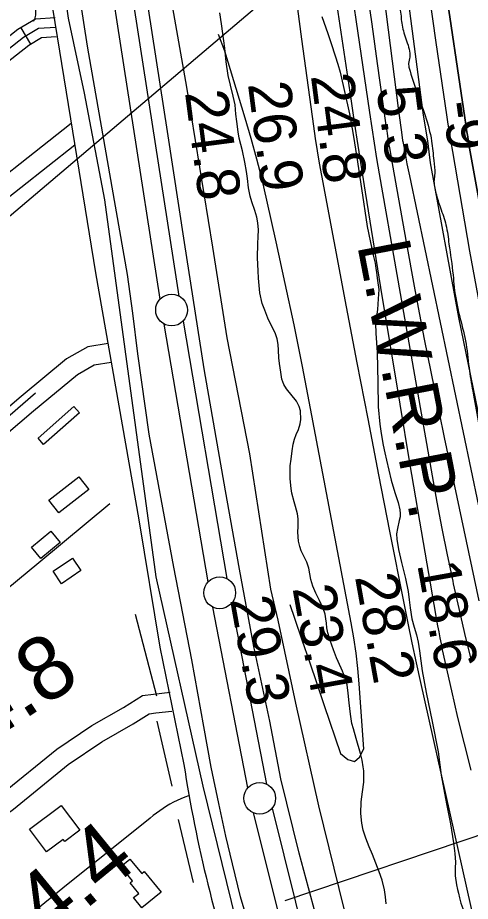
# Model space of a CAD drawing. Extents: x 3392644 to 3430565, y 576657 to 602123.
# Drawn here: x 3411633 to 3412346, y 582765 to 584156 of the extents above; entities that cross this region are included whole.
import ezdxf

# ---------------------------------------------------------------- set-up
doc = ezdxf.new("R2010")
doc.units = 0
for name, color, linetype in [('V-BLDG-OTLN', 7, 'Continuous'), ('V-FLOD-BASE', 7, 'Continuous'), ('V-LEVE-TOET', 7, 'Continuous'), ('V-RIVR-EDGE', 7, 'Continuous'), ('V-RIVR-RANG', 7, 'Continuous'), ('V-ROAD-CNTR', 7, 'Continuous'), ('V-SITE-VEGE', 7, 'Continuous'), ('V-SURV-IDEN', 7, 'Continuous'), ('V-SURV-LINE', 7, 'Continuous'), ('V-TOPO-BNDY', 7, 'Continuous'), ('V-TOPO-DPTH', 7, 'Continuous'), ('V-TOPO-MAJR', 7, 'Continuous'), ('V-TOPO-MINR', 7, 'Continuous'), ('V-TOPO-SHOR', 7, 'Continuous'), ('V-TOPO-WATR', 7, 'Continuous'), ('V-TOPO-WATR-IDEN', 7, 'Continuous')]:
    doc.layers.add(name, color=color, linetype=linetype)

msp = doc.modelspace()

# ---------------------------------------------------------------- linework, layer by layer
at = {"layer": 'V-BLDG-OTLN'}
for points in [[(3411665.5, 583493.4), (3411721.9, 583543.6), (3411730.7, 583533.7), (3411674.3, 583483.5)], [(3411682.6, 583396), (3411729.9, 583432.6), (3411745.4, 583412.6), (3411698.1, 583376)], [(3411655.1, 583322), (3411685.7, 583347.4), (3411700.4, 583329.6), (3411669.8, 583304.3)], [(3411689.2, 583284.4), (3411719.7, 583304.9), (3411733.1, 583285.1), (3411702.6, 583264.6)], [(3411652.1, 582878.2), (3411702.1, 582915.5), (3411731.2, 582876.5), (3411707.5, 582858.8), (3411705.1, 582862), (3411678.7, 582842.4)], [(3411832.6, 582811.5), (3411859.3, 582778.8), (3411829.2, 582754.3), (3411816.1, 582770.4), (3411824.2, 582777), (3411810.4, 582793.8), (3411814.4, 582797), (3411796, 582819.5), (3411810.2, 582831.1), (3411828.8, 582808.4)]]:
    msp.add_lwpolyline(points, close=True, dxfattribs=at)
at = {"layer": 'V-FLOD-BASE'}
msp.add_lwpolyline([(3412294.6, 582100.7), (3412287.6, 582119.4), (3412281.1, 582136), (3412275.9, 582150.6), (3412269.4, 582169.3), (3412256.7, 582223.3), (3412204.9, 582384.2), (3412152.1, 582560.9), (3412109.9, 582717.4), (3412076.7, 582840.6), (3412048.1, 582957.6), (3412030.7, 583048.2), (3412005.6, 583165.8), (3411982.6, 583287.4), (3411961, 583410.5), (3411927.1, 583602.6), (3411896.1, 583801.6), (3411869.5, 583976.4), (3411833.6, 584207.1), (3411801.9, 584439.2), (3411784.1, 584609.6), (3411753.1, 584878.1), (3411722.9, 585082.6), (3411689.2, 585314)], dxfattribs=at)
at = {"layer": 'V-LEVE-TOET'}
for points in [[(3412175, 582100.3), (3412174.3, 582103.3), (3412164.2, 582148.3), (3412156.7, 582181.5), (3412146.3, 582215.5), (3412109.1, 582345.7), (3412069.8, 582476.7), (3412019.7, 582653.3), (3411984.3, 582771.8), (3411971.6, 582823.7), (3411961.5, 582867.3), (3411950.2, 582918.5), (3411938.3, 582975.9), (3411926.5, 583039.5), (3411908, 583144.5), (3411879.3, 583290.4), (3411840.3, 583499.9), (3411822.9, 583626.3), (3411814.6, 583690.5), (3411806.2, 583751.3), (3411782.2, 583888.8), (3411743.4, 584110.7), (3411705.8, 584355.2)], [(3411869.3, 584216), (3411899.5, 584046), (3411940.4, 583794.5), (3411963, 583651.5), (3411998.4, 583468.9), (3412031.9, 583256.1), (3412043.3, 583207), (3412070.9, 583076.3), (3412107.5, 582915.1), (3412155.8, 582718.5), (3412195.6, 582581.3), (3412250.1, 582387.4), (3412294.8, 582217), (3412310.2, 582163.7), (3412318.3, 582155.3), (3412323, 582150.3), (3412329.1, 582144), (3412333.2, 582139.8), (3412334.5, 582137), (3412338.4, 582126.6), (3412341.4, 582100.9)]]:
    msp.add_lwpolyline(points, dxfattribs=at)
at = {"layer": 'V-RIVR-EDGE'}
msp.add_spline([(3412059.2, 585196.3), (3412062.1, 585176.5), (3412061.7, 585167.8), (3412066, 585148), (3412070, 585133.8), (3412072.2, 585119.1), (3412074.7, 585110.4), (3412079.8, 585095.7), (3412081.2, 585089.5), (3412079.7, 585078.5), (3412079.4, 585072.3), (3412081.2, 585067.6), (3412084.5, 585067.2), (3412095.1, 585068.6), (3412098.7, 585067.5), (3412101.3, 585058.4), (3412103.4, 585032.4), (3412101.6, 585030.2), (3412098.6, 585028.4), (3412097.5, 585027.3), (3412097.5, 585024.4), (3412103, 585018.2), (3412107.7, 585007.2), (3412106.9, 584977.9), (3412102.8, 584958.6), (3412103.5, 584940.3), (3412103.5, 584934.1), (3412107.1, 584926.4), (3412113, 584923.8), (3412115.5, 584916.5), (3412114.8, 584908.5), (3412113.7, 584905.5), (3412117.3, 584901.2), (3412119.9, 584893.8), (3412124.2, 584870.8), (3412130.7, 584830.9), (3412135.7, 584804.6), (3412137.9, 584792.5), (3412134.9, 584783.4), (3412138.1, 584748.3), (3412137, 584737.7), (3412137.3, 584723.4), (3412141.7, 584704.8), (3412149.7, 584674.1), (3412155.4, 584639.3), (3412160.8, 584615.2), (3412165.2, 584590.3), (3412166.2, 584579.7), (3412169.1, 584565.1), (3412169.1, 584558.5), (3412167.6, 584554.9), (3412164.3, 584551.9), (3412166.9, 584533.3), (3412168.3, 584519), (3412171.2, 584502.2), (3412177.3, 584467.8), (3412184.2, 584443.7), (3412191.4, 584410), (3412199.7, 584367.6), (3412203.6, 584329.2), (3412206.8, 584289), (3412206.4, 584269.3), (3412208.9, 584247.7), (3412213.6, 584217), (3412216.5, 584210.4), (3412220.9, 584204.5), (3412226.7, 584202.3), (3412230.4, 584203.8), (3412233.3, 584201.6), (3412234.4, 584193.5), (3412234, 584192.1), (3412230.3, 584190.6), (3412233.2, 584174.2), (3412237.9, 584149.7), (3412243.7, 584125.5), (3412251, 584099.5), (3412250.9, 584093.7), (3412249.1, 584083.5), (3412250.2, 584076.1), (3412275.2, 584001.5), (3412285.3, 583961.3), (3412288.9, 583930.6), (3412290.3, 583910.1), (3412289.2, 583900.2), (3412292.1, 583879.4), (3412299.3, 583856.3), (3412308, 583829.3), (3412312.7, 583799.3), (3412319.2, 583750.6), (3412321, 583731.3), (3412329.3, 583686.6), (3412338.7, 583647.1), (3412344.4, 583604.4), (3412350.2, 583567.4), (3412358.8, 583520.6), (3412365.3, 583471.6), (3412371.8, 583429.2), (3412375, 583408), (3412379.4, 583398.8), (3412379.3, 583391.2), (3412379, 583387.9), (3412376.8, 583379.8), (3412374.9, 583375.4), (3412373.4, 583366.7), (3412373.8, 583353.9), (3412378.8, 583331.9), (3412382.5, 583325.3), (3412385.7, 583315.1), (3412394.1, 583305.2), (3412394.5, 583299.7), (3412394.4, 583288), (3412393.7, 583278.5), (3412393.7, 583267.9), (3412397.6, 583244.9), (3412403, 583217.8), (3412407.7, 583175), (3412422.1, 583100.4), (3412429, 583076.7), (3412431.9, 583060.6), (3412431.9, 583051.4), (3412434.4, 583035), (3412441.6, 583007.5), (3412451.4, 582962.9), (3412455.4, 582943.9), (3412459, 582941.3), (3412460.5, 582932.2), (3412468.4, 582890.5), (3412469.1, 582885.4), (3412468.4, 582884.6), (3412464, 582883.9), (3412461.8, 582881), (3412462.1, 582876.6), (3412467.6, 582853.2), (3412470.5, 582841.1), (3412473.7, 582838.2), (3412477, 582835.3), (3412479.9, 582822.5), (3412500.5, 582724.5), (3412513.2, 582674), (3412526.2, 582618), (3412557.1, 582528), (3412580.3, 582453), (3412593.3, 582406.6), (3412604.9, 582372.5), (3412613.6, 582344), (3412619.4, 582324.3), (3412630, 582308.1), (3412635.4, 582288.8), (3412638.3, 582277.4), (3412649.2, 582259.8), (3412659, 582231.7), (3412668.5, 582210.1), (3412681.6, 582191.4), (3412693.6, 582172), (3412707.8, 582126.3), (3412708.4, 582107.6), (3412708, 582102.2)], degree=3, dxfattribs=at)
at = {"layer": 'V-RIVR-RANG'}
msp.add_line((3412054.7, 582765.8), (3413191.7, 583149.7), dxfattribs=at)
at = {"layer": 'V-ROAD-CNTR'}
msp.add_line((3411654.2, 584113.9), (3411638.9, 584139.8), dxfattribs=at)
for points in [[(3411166.7, 587629.6), (3411213.1, 587344.2), (3411258.9, 587068.2), (3411325.8, 586677.6), (3411393.5, 586224.8), (3411447.4, 585891.2), (3411528.8, 585381.3), (3411577.2, 585045.4), (3411601.9, 584843.8), (3411631.9, 584556.6), (3411663.8, 584322.9), (3411709.8, 584038.6), (3411756, 583754.1), (3411824.5, 583365.1), (3411857.3, 583164.6), (3411895.3, 582980.1)], [(3411692.4, 584155.2), (3411661.6, 584153.2), (3411633.9, 584136.8), (3411566, 584083.7), (3411278.8, 583848.1), (3410835.7, 583477.3), (3410290.9, 583026.6), (3409909.9, 582706)], [(3411693.4, 584140.2), (3411666.2, 584138.5), (3411642.4, 584124.3), (3411575.4, 584072), (3411288.3, 583836.5), (3410845.3, 583465.8), (3410300.5, 583015.1), (3409814.8, 582606.3), (3409387.6, 582252.8), (3409195.3, 582092.6)], [(3411694.3, 584125.3), (3411670.8, 584123.7), (3411650.9, 584111.9), (3411584.8, 584060.3), (3411297.9, 583825), (3410854.9, 583454.2), (3410310.1, 583003.5), (3410171.2, 582886.6)], [(3411717.9, 583988.8), (3411534, 583844), (3411251.7, 583604.5), (3410912.2, 583322.5), (3410576.7, 583044.4), (3410257.7, 582781.8)], [(3411723.4, 583955), (3411553, 583820.8), (3411271, 583581.5), (3410931.3, 583299.4), (3410595.8, 583021.3), (3410276.6, 582758.6)], [(3411775.8, 583642.6), (3411743.8, 583637.3), (3411710.4, 583618.3), (3411639.1, 583559), (3411502.6, 583443.1), (3411323.1, 583304.8), (3411264.5, 583252), (3411254.4, 583233)], [(3411780.7, 583613), (3411754, 583608.6), (3411727.6, 583593.6), (3411658.4, 583536), (3411521.5, 583419.7), (3411342.4, 583281.8), (3411288.5, 583233.2), (3411272.2, 583202.5), (3411287.2, 583177.5), (3411355.3, 583099.5), (3411405.8, 583049), (3411464.3, 582982.9), (3411515.1, 582927.2), (3411529, 582914.3), (3411542.7, 582902.9), (3411554.9, 582901.7), (3411574.1, 582908.5), (3411608.4, 582933.5), (3411694.9, 583004.1), (3411750.2, 583041.1), (3411800.1, 583069.9), (3411829.9, 583088.3), (3411847.6, 583090.9), (3411873.4, 583093.6)], [(3411373.6, 583038.8), (3411384, 583028.4), (3411441.9, 582962.8), (3411493.8, 582906), (3411509.1, 582891.8), (3411530.6, 582873.9), (3411558.7, 582871.2), (3411588.3, 582881.7), (3411626.7, 582909.8), (3411712.8, 582979.9), (3411766.1, 583015.6), (3411815.4, 583044.2), (3411840.4, 583059.5), (3411851.3, 583061.2), (3411876.5, 583063.8)], [(3411902.5, 582930.5), (3411896.5, 582928.3), (3411890.5, 582925.8), (3411884.7, 582923.2), (3411879, 582920.4), (3411873.3, 582917.3), (3411867.8, 582914.1), (3411862.4, 582910.7), (3411857.1, 582907.1), (3411851.9, 582903.4), (3411846.8, 582899.4), (3411841.9, 582895.3), (3411773.2, 582840.3), (3411704.7, 582785.1), (3411636.2, 582729.7), (3411567.9, 582674.2), (3411357.5, 582504), (3411036.7, 582246), (3410847.9, 582095.5)]]:
    msp.add_lwpolyline(points, dxfattribs=at)
msp.add_arc((3414058.6, 583313.8), 2188.9, 188.7684, 198.8441, dxfattribs=at)
at = {"layer": 'V-SITE-VEGE'}
for points in [[(3412155.7, 583077.2), (3412154.1, 583092.1), (3412152.2, 583105.1), (3412148.2, 583118.5), (3412144.8, 583126.8), (3412142.7, 583131.4), (3412135.7, 583148), (3412131, 583160.2), (3412125.6, 583175.2), (3412122.2, 583187.1), (3412120.6, 583195.3), (3412119.9, 583202.6), (3412119, 583209), (3412117.5, 583216.8), (3412114.6, 583225.5), (3412108.9, 583238.1), (3412103, 583249.5), (3412098.5, 583260.5), (3412095.2, 583271.4), (3412093.4, 583280.2), (3412091.9, 583289), (3412088.7, 583298.6), (3412080, 583316.1), (3412077.7, 583322.9), (3412075.9, 583331.4), (3412074.9, 583345.9), (3412075.3, 583354.8), (3412075.4, 583366.6), (3412074.2, 583374.6), (3412071.1, 583386), (3412069, 583393.2), (3412065.3, 583407.2), (3412064.3, 583414.4), (3412062.5, 583429.9), (3412062.5, 583450.1), (3412064.1, 583460.5), (3412065.8, 583473.8), (3412067.6, 583484.4), (3412069.7, 583492), (3412072.3, 583499.2), (3412075.6, 583507.2), (3412078.2, 583516), (3412079.3, 583523.3), (3412079, 583536.7), (3412076.9, 583543.7), (3412072.4, 583551.8), (3412056.9, 583571.2), (3412052.9, 583578.4), (3412049.7, 583586.4), (3412047.8, 583597.5), (3412045.8, 583611), (3412045, 583620.1), (3412044.2, 583632.2), (3412043.7, 583641.2), (3412042.3, 583649.8), (3412039.2, 583659.4), (3412034.7, 583667.5), (3412027.5, 583682.5), (3412022.5, 583695.2), (3412018.7, 583705.4), (3412014.9, 583722.5), (3412012.5, 583745.7), (3412012, 583757), (3412011.4, 583777.6), (3412011.8, 583800.3), (3412012.4, 583810.6), (3412012.9, 583821.7), (3412011.9, 583832.4), (3412010.2, 583841.7), (3412007.2, 583852.2), (3412002.1, 583865.5), (3411999.4, 583874.5), (3411997.1, 583887.7), (3411995.5, 583902.3), (3411993.6, 583913.5), (3411991.2, 583928.4), (3411987.5, 583946.2), (3411982.5, 583965.7), (3411980.7, 583976), (3411978.6, 583992.2), (3411977.2, 584003.8), (3411975.8, 584018.4), (3411973.1, 584032), (3411968.8, 584049.6), (3411965.1, 584064.7), (3411962, 584086), (3411959.9, 584107.8), (3411958.2, 584119.2), (3411954.6, 584146.1), (3411951.7, 584163.4)], [(3412112.3, 584157.5), (3412121.7, 584130.8), (3412127.3, 584114.7), (3412133.7, 584095.6), (3412137.8, 584082.3), (3412141.5, 584070), (3412155.9, 584004), (3412162, 583971.6), (3412167.5, 583935.4), (3412175, 583886.7), (3412184.1, 583826.7), (3412193.4, 583781.7), (3412196.4, 583769.4), (3412197.7, 583761), (3412198.5, 583755.1), (3412199.2, 583749.9), (3412200.4, 583742), (3412202.4, 583727.7), (3412201.4, 583712.8), (3412200.4, 583696.4), (3412196.9, 583674), (3412197.5, 583658.8), (3412199.9, 583628.7), (3412200.7, 583581.1), (3412201.3, 583542.9), (3412204.1, 583515.7), (3412205.9, 583501.2), (3412209, 583482.4), (3412211.5, 583470.4), (3412214.6, 583459.2), (3412221.6, 583427.8), (3412227.5, 583408), (3412232.5, 583392.5), (3412235.3, 583380.8), (3412236.1, 583374.9), (3412236, 583369.9), (3412234.5, 583363.8), (3412231.5, 583351.7), (3412230.2, 583342.8), (3412230.8, 583334.5), (3412233.4, 583318.4), (3412237.8, 583298), (3412244.3, 583272.5), (3412248.3, 583252.4), (3412250, 583238.9), (3412251.5, 583226.5), (3412254.5, 583209.2), (3412257.8, 583196.1), (3412261.5, 583184.1), (3412264.4, 583172.7), (3412266.1, 583158.7), (3412270.4, 583127.5), (3412277, 583093.2), (3412286.3, 583047.6), (3412295.6, 583000), (3412300.7, 582963.4), (3412309, 582918.2), (3412315.1, 582886.7), (3412319.8, 582856.5), (3412321.9, 582840), (3412323.1, 582826.4), (3412322.6, 582817.4), (3412322.6, 582804.5), (3412324.4, 582790.4), (3412326, 582783.2)], [(3412214, 582760.7), (3412212.7, 582771.5), (3412211, 582782.5), (3412207.5, 582798.1), (3412203, 582810.9), (3412192.2, 582838.2), (3412186.9, 582850.4), (3412181.7, 582864.2), (3412177.8, 582876.3), (3412175.5, 582887.7), (3412173.8, 582903), (3412174.7, 582921.4), (3412176.8, 582937), (3412178.7, 582952.2), (3412178.6, 582969.8), (3412177.7, 582976.5), (3412175.8, 582986.6), (3412173.4, 582997.2), (3412166.7, 583020.9), (3412162.2, 583036.2), (3412159.9, 583044.6), (3412157.8, 583059.3), (3412155.7, 583077.2)], [(3412326, 582783.2), (3412327.6, 582777.4), (3412329.5, 582770.1), (3412331.4, 582761.8), (3412334.8, 582753), (3412338.4, 582745.5), (3412344.2, 582730.4), (3412352.7, 582705.4)]]:
    msp.add_lwpolyline(points, dxfattribs=at)
at = {"layer": 'V-SURV-LINE'}
for points in [[(3411857.9, 583712.7), (3411764.2, 584315.2)], [(3411793.8, 584319.8), (3411887.5, 583717.3)], [(3411933.5, 583267.4), (3411864.3, 583673)], [(3411893.9, 583678.1), (3411963.1, 583272.5)], [(3411996.2, 582943.4), (3411940.8, 583227.8)], [(3411970.2, 583233.5), (3412025.6, 582949.2)], [(3412034.1, 582911), (3412089.4, 582689.3)], [(3412060.3, 582682), (3412005, 582903.7)]]:
    msp.add_lwpolyline(points, dxfattribs=at)
for centre in [(3411875.8, 583695.3), (3411951.7, 583250.2), (3412014.7, 582926.7)]:
    msp.add_circle(centre, 25, dxfattribs=at)
at = {"layer": 'V-TOPO-BNDY'}
msp.add_lwpolyline([(3412089.5, 584240.4), (3409553.2, 582090.8)], dxfattribs=at)
at = {"layer": 'V-TOPO-DPTH'}
for points in [[(3412407.3, 583298.3), (3412328.2, 583683.4), (3412283.7, 583927), (3412279.5, 583961.9), (3412272.8, 584001.9), (3412232.7, 584306.8), (3412195, 584565.8), (3412190, 584629.6), (3412189.3, 584672.2), (3412188.5, 584692.6), (3412186.8, 584707.1), (3412177.6, 584754), (3412124.6, 585018), (3412027.2, 585581.9), (3411984.4, 585815.3), (3411891.2, 586349.4), (3411889.5, 586358.8), (3411858.8, 586659.4), (3411842.1, 586804.2), (3411824.5, 586922.5), (3411810.3, 587022.2), (3411795.1, 587091.2), (3411748, 587317.8), (3411681.5, 587611.7)], [(3412407.3, 583298.3), (3412328.2, 583683.4), (3412283.7, 583927), (3412279.5, 583961.9), (3412272.8, 584001.9), (3412232.7, 584306.8), (3412195, 584565.8), (3412190, 584629.6), (3412189.3, 584672.2), (3412188.5, 584692.6), (3412186.8, 584707.1), (3412177.6, 584754), (3412124.6, 585018), (3412027.2, 585581.9), (3411984.4, 585815.3), (3411891.2, 586349.4), (3411889.5, 586358.8), (3411858.8, 586659.4), (3411842.1, 586804.2), (3411824.5, 586922.5), (3411810.3, 587022.2), (3411795.1, 587091.2), (3411748, 587317.8), (3411681.5, 587611.7)], [(3412473.2, 583246.5), (3412345.3, 583950.1), (3412344.5, 583954.6), (3412343.7, 583959.2), (3412342.9, 583963.7), (3412342.2, 583968.2), (3412340.9, 583976.1), (3412340.8, 583976.7), (3412340.5, 583978.6), (3412339.6, 583984.2), (3412339.1, 583987.6), (3412338.6, 583991), (3412338, 583994.5), (3412337.5, 583997.9), (3412238.3, 584666), (3412236.1, 584680.9), (3412233.9, 584695.7), (3412231.8, 584710.6), (3412112, 585540.7)], [(3412112, 585540.7), (3412231.8, 584710.6), (3412233.9, 584695.7), (3412236.1, 584680.9), (3412238.3, 584666), (3412337.5, 583997.9), (3412338, 583994.5), (3412338.6, 583991), (3412339.1, 583987.6), (3412339.6, 583984.2), (3412340.5, 583978.6), (3412340.8, 583976.7), (3412340.9, 583976.1), (3412342.2, 583968.2), (3412342.9, 583963.7), (3412343.7, 583959.2), (3412344.5, 583954.6), (3412345.3, 583950.1), (3412473.2, 583246.5)], [(3412182.4, 584206.6), (3412191, 584145.2), (3412199.6, 584083.7), (3412213.4, 583986.6), (3412215.2, 583973.7), (3412217.2, 583960.9), (3412219.4, 583948), (3412221.6, 583935.2), (3412244.8, 583805.2), (3412259.1, 583727.4), (3412273.9, 583649.7), (3412289.4, 583572.2), (3412305.4, 583494.8), (3412360, 583237.5)]]:
    msp.add_lwpolyline(points, dxfattribs=at)
at = {"layer": 'V-TOPO-MAJR'}
for points in [[(3412068.8, 584210), (3412080.7, 584122), (3412099.3, 583984.9), (3412102.1, 583965.4), (3412105.1, 583946), (3412108.4, 583926.5), (3412111.9, 583907.1), (3412151, 583700.4), (3412167.7, 583612.1), (3412184.7, 583523.9), (3412201.8, 583435.7), (3412219.1, 583347.5), (3412241.6, 583233.8), (3412247.9, 583202.5), (3412254.4, 583171.3), (3412261.1, 583140.1), (3412268, 583108.9), (3412353.6, 582727.5)], [(3412062, 583231.7), (3412069.4, 583210.5), (3412081.2, 583176.2), (3412093, 583141.8), (3412104.7, 583107.4), (3412116.3, 583073), (3412141.9, 582997.2), (3412153.4, 582987.6), (3412163.7, 582984.6), (3412172, 582991.4), (3412178.9, 583004.7), (3412171.3, 583107.1), (3412169.1, 583131.2), (3412166.4, 583155.3), (3412162.8, 583179.2), (3412158.7, 583203.1), (3412094.8, 583540.6), (3412082.1, 583606.3), (3412068.8, 583671.9), (3412055, 583737.4), (3412040.7, 583802.8), (3412026.1, 583868.4), (3412018.4, 583900.8), (3412010.3, 583933.1), (3412001.4, 583965.2), (3411992, 583997.2), (3411959.7, 584103), (3411949.8, 584129)]]:
    msp.add_lwpolyline(points, dxfattribs=at)
at = {"layer": 'V-TOPO-MINR'}
for points in [[(3412112, 585540.7), (3412231.8, 584710.6), (3412233.9, 584695.7), (3412236.1, 584680.9), (3412238.3, 584666), (3412337.5, 583997.9), (3412338, 583994.5), (3412338.6, 583991), (3412339.1, 583987.6), (3412339.6, 583984.2), (3412340.5, 583978.6), (3412340.8, 583976.7), (3412340.9, 583976.1), (3412342.2, 583968.2), (3412342.9, 583963.7), (3412343.7, 583959.2), (3412344.5, 583954.6), (3412345.3, 583950.1), (3412473.2, 583246.5)], [(3412026, 585399.3), (3412133.4, 584764.9), (3412140, 584724.3), (3412146.3, 584683.6), (3412152.1, 584642.9), (3412157.6, 584602.1), (3412233.4, 584009.2), (3412234.4, 584001.6), (3412235.4, 583994.1), (3412236.4, 583986.5), (3412237.4, 583979), (3412239.1, 583967.1), (3412239.8, 583962.2), (3412240.1, 583960.6), (3412243, 583944.7), (3412244.8, 583935.2), (3412246.6, 583925.6), (3412248.5, 583916.1), (3412250.5, 583906.5), (3412395.3, 583213.9)], [(3412114.5, 585308.4), (3412130.4, 585211.5), (3412145.8, 585114.5), (3412160.8, 585017.5), (3412203.4, 584738.2), (3412206.9, 584715.3), (3412210.3, 584692.5), (3412213.6, 584669.6), (3412216.8, 584646.7), (3412251.3, 584402.4), (3412261.4, 584330.9), (3412271.6, 584259.4), (3412281.9, 584188), (3412292.3, 584116.5), (3412309, 584002.4), (3412311.1, 583988), (3412313.4, 583973.7), (3412315.7, 583959.4), (3412318.1, 583945.1), (3412345.2, 583788.2), (3412396.4, 583510.6)], [(3412082.7, 584532.1), (3412158, 584028.1), (3412163.6, 583991.3), (3412169.3, 583954.5), (3412175, 583917.7), (3412180.9, 583881), (3412205, 583731.1), (3412220, 583639), (3412235.2, 583547), (3412250.7, 583455), (3412266.4, 583363.1), (3412294.9, 583198), (3412296.6, 583188.6), (3412298.3, 583179.3), (3412300.2, 583170), (3412302.2, 583160.7), (3412316.7, 583095.7), (3412326.4, 583053.9), (3412336.5, 583012.4), (3412347.2, 582970.9)], [(3412142, 584317.3), (3412187.4, 584006.1), (3412191.1, 583982), (3412194.8, 583957.9), (3412198.8, 583933.9), (3412202.9, 583909.8), (3412286.3, 583434.2), (3412293.8, 583392.7), (3412301.7, 583351.3), (3412310, 583310), (3412318.7, 583268.7), (3412319.6, 583264.4), (3412328.3, 583225.4), (3412337.3, 583186.4), (3412346.8, 583147.6)], [(3412182.4, 584206.6), (3412191, 584145.2), (3412199.6, 584083.7), (3412213.4, 583986.6), (3412215.2, 583973.7), (3412217.2, 583960.9), (3412219.4, 583948), (3412221.6, 583935.2), (3412244.8, 583805.2), (3412259.1, 583727.4), (3412273.9, 583649.7), (3412289.4, 583572.2), (3412305.4, 583494.8), (3412360, 583237.5)]]:
    msp.add_lwpolyline(points, dxfattribs=at)
at = {"layer": 'V-TOPO-SHOR'}
for p, q in [((3411661.5, 583564.3), (3411565.5, 583481.6)), ((3411852.4, 583087.5), (3411819, 583216)), ((3411852.6, 583047.9), (3411876, 582945.8)), ((3411886.1, 582893.1), (3411909.6, 582794.2))]:
    msp.add_line(p, q, dxfattribs=at)
for points in [[(3411738.5, 584036.6), (3411713.5, 584154.8), (3411692.5, 584303.9), (3411673.7, 584463.2), (3411649.9, 584642), (3411638.1, 584770.9), (3411623.9, 584915.1), (3411602.1, 585062.1), (3411569.7, 585256.9)], [(3411652.1, 584202.3), (3411661.7, 584167.9), (3411661.6, 584163.8), (3411661.5, 584159.7), (3411660, 584153.5), (3411657.8, 584149.5)], [(3412159.4, 582105.9), (3412022.6, 582550.6), (3411925.5, 582946), (3411851.8, 583275.5), (3411770.5, 583868.8), (3411738.5, 584036.6)], [(3411394.1, 583072.7), (3411667, 583297.9), (3411778.8, 583390.6)]]:
    msp.add_lwpolyline(points, dxfattribs=at)
at = {"layer": 'V-TOPO-WATR'}
msp.add_lwpolyline([(3412407.3, 583298.3), (3412328.2, 583683.4), (3412283.7, 583927), (3412279.5, 583961.9), (3412272.8, 584001.9), (3412232.7, 584306.8), (3412195, 584565.8), (3412190, 584629.6), (3412189.3, 584672.2), (3412188.5, 584692.6), (3412186.8, 584707.1), (3412177.6, 584754), (3412124.6, 585018), (3412027.2, 585581.9), (3411984.4, 585815.3), (3411891.2, 586349.4), (3411889.5, 586358.8), (3411858.8, 586659.4), (3411842.1, 586804.2), (3411824.5, 586922.5), (3411810.3, 587022.2), (3411795.1, 587091.2), (3411748, 587317.8), (3411681.5, 587611.7)], dxfattribs=at)

# ---------------------------------------------------------------- texts
at = {"layer": 'V-RIVR-RANG'}
for s, rotation, p in [('24.8', 277.4483, (3412095.1, 584064.4)), ('26.9', 277.4483, (3411995.9, 584051.5)), ('5.3', 277.4483, (3412198.5, 584044.7)), ('24.8', 277.4483, (3411896.8, 584038)), ('-9', 277.7325, (3412302.1, 584021.6)), ('18.6', 280.1883, (3412262.5, 583295.4)), ('28.2', 280.1883, (3412164.5, 583275.6)), ('23.4', 280.1883, (3412066.1, 583257.7)), ('29.3', 280.1883, (3411967.7, 583239.8))]:
    msp.add_text(s, height=67, rotation=rotation, dxfattribs=at).set_placement(p)
at = {"layer": 'V-SURV-IDEN'}
for s, rotation, p in [('386+84.8', 33.3237, (3411266.7, 582802.4)), ('390+14.4', 39.3224, (3411390.6, 582464.5))]:
    msp.add_text(s, height=100, rotation=rotation, dxfattribs=at).set_placement(p)
at = {"layer": 'V-TOPO-WATR-IDEN'}
msp.add_text('L.W.R.P.', height=83, rotation=280.9715, dxfattribs=at).set_placement((3412168, 583797.9))

doc.saveas('drawing.dxf')
